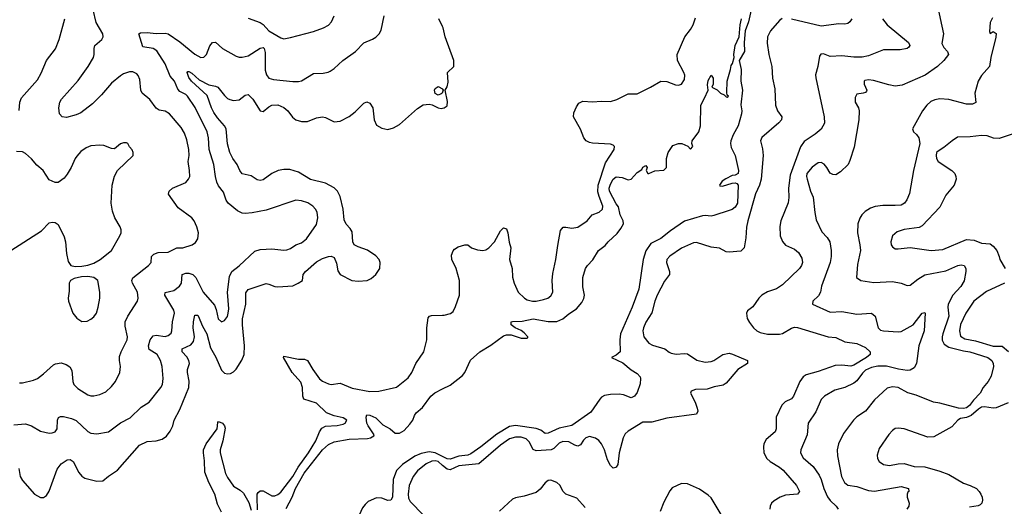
# Model space of a CAD drawing. Header units: inches. Extents: x 2001573 to 2220545, y 644482 to 846830.
# Tile 722 of 755: x 2137150 to 2143784, y 810269 to 813544. Entities that reach past the tile are written whole.
import ezdxf

# ---------------------------------------------------------------- set-up
doc = ezdxf.new("R2010")
doc.units = ezdxf.units.IN
doc.header["$MEASUREMENT"] = 0
doc.layers.add('C1831', color=7, linetype='Continuous')
doc.layers.add('C1841', color=7, linetype='Continuous')

msp = doc.modelspace()

# ---------------------------------------------------------------- linework, layer by layer
at = {"layer": 'C1831', "color": 5}
for points, elevation in [([(2137150, 811100.4), (2137170, 811100.4), (2137242.8, 811117.2), (2137270, 811130.4), (2137310, 811160.3), (2137378.2, 811221.8), (2137390.9, 811229.1), (2137430, 811234), (2137464.5, 811224.5), (2137488, 811208), (2137502.5, 811182.5), (2137507.9, 811110), (2137516, 811090), (2137542.7, 811062.7), (2137610, 811018.7), (2137630, 811012), (2137650, 811011.8), (2137690, 811021.7), (2137730, 811040.3), (2137770, 811075.8), (2137795.6, 811110), (2137824.4, 811170), (2137829.7, 811210), (2137822.2, 811250), (2137822.6, 811277.4), (2137833.3, 811310), (2137874.7, 811390), (2137876.8, 811410), (2137862, 811482), (2137861.8, 811510), (2137879.3, 811550), (2137944.7, 811650), (2137949.7, 811670), (2137944.1, 811710), (2137909.8, 811770), (2137906.4, 811790), (2137913.3, 811806.7), (2138018.7, 811890), (2138035.6, 811910), (2138039.6, 811950), (2138053.7, 811966.3), (2138083.6, 811976.4), (2138150, 811979.6), (2138210, 812008.7), (2138250, 812008.9), (2138313.2, 812030), (2138334.2, 812045.9), (2138351.2, 812068.8), (2138355.1, 812110), (2138344.2, 812150), (2138325.1, 812190), (2138309.5, 812210), (2138218.2, 812278.2), (2138153.2, 812370), (2138157.2, 812390), (2138179, 812410), (2138270.7, 812449.3), (2138287.6, 812470), (2138295.8, 812490), (2138295.6, 812530), (2138286, 812590), (2138291.4, 812630), (2138289.8, 812670), (2138276.1, 812736.1), (2138260.5, 812780.5), (2138239.2, 812819.3), (2138160.5, 812910), (2138130, 812928.3), (2138090, 812936.4), (2138070, 812949.7), (2138027.2, 813007.2), (2137976.3, 813050), (2137966.9, 813070), (2137960.7, 813140.7), (2137949.7, 813169.7), (2137939.8, 813179.8), (2137913.1, 813193.1), (2137890, 813193.5), (2137850, 813180.4), (2137830, 813167.1), (2137770, 813117.4), (2137702.3, 813037.7), (2137641.9, 812978.1), (2137562.7, 812917.3), (2137530, 812903.1), (2137465.9, 812885.9), (2137437.2, 812890), (2137418.7, 812910), (2137414, 812950), (2137422, 812990), (2137431.5, 813010), (2137544.1, 813135.9), (2137611.6, 813230), (2137646.6, 813290), (2137652.8, 813310), (2137652.2, 813350), (2137657.4, 813370), (2137704.2, 813410), (2137713.3, 813430), (2137709.7, 813450), (2137665.6, 813525.6), (2137645.9, 813610)], 360), ([(2137110, 810818), (2137190, 810824.4), (2137230.6, 810810), (2137290, 810774.4), (2137350, 810762.4), (2137370, 810764.2), (2137390, 810770.4), (2137402.6, 810790), (2137404.4, 810850), (2137412.3, 810867.7), (2137425.8, 810874.2), (2137445.9, 810874.1), (2137500.1, 810859.9), (2137530, 810846), (2137610, 810772.3), (2137630, 810762.4), (2137670, 810756.1), (2137749.8, 810770.2), (2137829.9, 810830.1), (2137895.4, 810864.6), (2137970, 810936), (2138023.6, 810970), (2138101.7, 811070), (2138112.1, 811090), (2138117.6, 811130), (2138109.8, 811210), (2138099.8, 811250), (2138077.4, 811290), (2138023.7, 811323.7), (2138018.1, 811350), (2138030, 811390.4), (2138050, 811416.9), (2138070, 811420.2), (2138130, 811412.4), (2138150, 811418.5), (2138170, 811435.5), (2138176.1, 811450), (2138179.1, 811510), (2138194, 811570), (2138188.7, 811590), (2138128.9, 811690), (2138131.3, 811708.7), (2138190, 811722.6), (2138226.6, 811750), (2138239.8, 811770), (2138245.4, 811830), (2138270, 811838.5), (2138290, 811838.6), (2138316.5, 811830), (2138336.9, 811810), (2138386.7, 811710), (2138462.5, 811622.5), (2138473.9, 811593.9), (2138488.7, 811530), (2138510, 811510.7), (2138530, 811519.1), (2138550, 811547.7), (2138555.6, 811570), (2138558.9, 811598.9), (2138550.7, 811710), (2138563.3, 811816.7), (2138579.5, 811850), (2138630, 811888.4), (2138733.7, 811986.3), (2138770, 811996.9), (2138810, 812000.2), (2138850, 812001.7), (2138930, 811992.6), (2138950, 811994.9), (2138975.2, 812004.8), (2139010, 812028.7), (2139050, 812042.7), (2139083.1, 812070), (2139150, 812166.4), (2139159.8, 812210), (2139155, 812250), (2139144.4, 812270), (2139126.3, 812290), (2139091.8, 812311.8), (2139050, 812326.3), (2139010, 812329.8), (2138810, 812263.1), (2138716.4, 812243.6), (2138670, 812239.8), (2138650, 812243.1), (2138617.9, 812257.9), (2138554, 812310), (2138541, 812330), (2138524.6, 812384.6), (2138490, 812425.1), (2138479.8, 812450), (2138470, 812489.2), (2138459.6, 812570), (2138426.2, 812670), (2138422, 812750), (2138413.2, 812790), (2138333, 812953), (2138281.8, 813030), (2138270, 813041.8), (2138230, 813061.5), (2138216.2, 813076.2), (2138193.6, 813130), (2138165, 813165), (2138130, 813247.9), (2138075.3, 813335.3), (2138050, 813351.3), (2137981.1, 813361.1), (2137953.2, 813450), (2137964.7, 813455.2), (2138010, 813457.4), (2138070, 813450.9), (2138130, 813453.4), (2138150.1, 813450.1), (2138230, 813394.3), (2138330, 813312.7), (2138370, 813290.3), (2138390, 813292.7), (2138409.7, 813310.3), (2138431.7, 813368.3), (2138450, 813390.4), (2138470, 813392.4), (2138517.4, 813350), (2138610, 813297.7), (2138630, 813292.3), (2138650, 813291), (2138690, 813300.2), (2138770, 813352.9), (2138790, 813357.4), (2138796.9, 813350), (2138804.1, 813324.1), (2138804.9, 813204.9), (2138813.8, 813173.9), (2138830, 813151.8), (2138860.9, 813140.9), (2138991.1, 813128.9), (2139030, 813128.9), (2139050, 813133.7), (2139130, 813181.1), (2139195.4, 813184.6), (2139229.7, 813190.3), (2139242.8, 813197.2), (2139270, 813216.4), (2139327.6, 813270), (2139413, 813330), (2139470, 813388.2), (2139527.5, 813412.5), (2139550, 813427.3), (2139572.3, 813450), (2139586.3, 813473.7), (2139605.1, 813570)], 340), ([(2137146.3, 812933.7), (2137151.3, 812990), (2137161.5, 813018.5), (2137270, 813140.5), (2137295.4, 813184.6), (2137331.1, 813270), (2137391.5, 813348.5), (2137416.1, 813410), (2137453.8, 813550)], 380), ([(2138690, 813553.7), (2138770, 813524.6), (2138790, 813511.8), (2138828.5, 813470), (2138910, 813421.3), (2138930, 813415.8), (2138974.5, 813425.5), (2139130, 813464.9), (2139197.2, 813490), (2139230, 813508.4), (2139251.6, 813530), (2139269.6, 813570)], 360), ([(2140000, 813497.9), (2139974.9, 813550)], 320), ([(2137143.9, 810523.9), (2137154.7, 810470), (2137170, 810442), (2137250, 810352), (2137290, 810328.5), (2137310, 810328.5), (2137330, 810341.3), (2137350, 810370.4), (2137401.8, 810518.2), (2137430, 810554.6), (2137470, 810582.6), (2137490, 810584.9), (2137510, 810570.5), (2137550, 810497.1), (2137570, 810472.7), (2137590, 810459.5), (2137670, 810439.5), (2137710, 810441.6), (2137747.8, 810472.2), (2137810, 810511.6), (2137958.2, 810681.8), (2138010, 810704.9), (2138070, 810710.2), (2138110, 810720.3), (2138138.7, 810741.3), (2138165.1, 810774.9), (2138181.4, 810810), (2138191.7, 810850), (2138230, 810920.4), (2138290.7, 811069.3), (2138291.5, 811111.5), (2138280.2, 811170), (2138281.5, 811190), (2138295.2, 811230), (2138291, 811250), (2138275.7, 811275.7), (2138244.5, 811310), (2138244.7, 811330), (2138304.6, 811355.4), (2138321.4, 811378.6), (2138327.8, 811410), (2138320.3, 811470), (2138320.4, 811510), (2138330, 811556), (2138350, 811556.5), (2138352.3, 811552.3), (2138382, 811482), (2138411.7, 811430), (2138436.4, 811336.4), (2138472.7, 811272.7), (2138510, 811186), (2138530, 811166), (2138550, 811160.3), (2138570, 811163.1), (2138590, 811173.7), (2138610, 811192.7), (2138647.6, 811252.4), (2138662, 811290), (2138665.7, 811350), (2138651.3, 811491.3), (2138651.6, 811530), (2138673.1, 811630), (2138674.8, 811705.2), (2138690.5, 811729.5), (2138810, 811767.9), (2138830, 811765.1), (2138870, 811748.7), (2138890, 811746.7), (2138990, 811753.5), (2139027.8, 811770), (2139055.6, 811790), (2139060.9, 811830), (2139075.8, 811850), (2139150, 811914.4), (2139190, 811937.4), (2139230.4, 811950.4), (2139250, 811952.4), (2139270, 811944), (2139284.7, 811904.7), (2139295, 811855), (2139310.3, 811830), (2139388.7, 811790), (2139430, 811783.9), (2139490.8, 811789.2), (2139518.1, 811801.9), (2139550, 811830.2), (2139576.2, 811870), (2139579.5, 811910), (2139572.4, 811930), (2139550, 811955.6), (2139493.8, 811993.8), (2139430, 812015.8), (2139403.7, 812030), (2139394, 812050), (2139390, 812117.2), (2139378, 812138), (2139350, 812167.6), (2139336.8, 812196.8), (2139329.8, 812270), (2139310, 812354), (2139292.8, 812390), (2139270, 812413.7), (2139210, 812444.1), (2139110, 812469.8), (2139030, 812518.6), (2138970, 812536.1), (2138930, 812537), (2138890.9, 812529.1), (2138850, 812509.8), (2138790, 812466.3), (2138770, 812462.6), (2138750, 812467.3), (2138710, 812493.7), (2138650, 812506.9), (2138633.5, 812530), (2138614.6, 812570), (2138585.6, 812610), (2138567, 812650), (2138549.9, 812709.9), (2138541, 812810), (2138530.9, 812830), (2138482.8, 812882.8), (2138459.4, 812919.4), (2138443.6, 812950), (2138413.4, 813033.4), (2138309.1, 813130), (2138290, 813155.1), (2138278.4, 813190), (2138283.7, 813196.3), (2138290, 813196.1), (2138310, 813185.2), (2138359.4, 813139.4), (2138424.8, 813104.8), (2138470, 813097.9), (2138486.2, 813090), (2138530, 813033.4), (2138550, 813015), (2138566.7, 813006.7), (2138590, 813000.5), (2138630, 813004.1), (2138670, 813037.3), (2138690, 813040.8), (2138720.5, 813010), (2138770, 812930.4), (2138790, 812926.4), (2138830, 812958.7), (2138850, 812968.8), (2138890, 812971.3), (2138930, 812954), (2138956.1, 812930), (2138987.9, 812887.9), (2139010, 812870.3), (2139050, 812858), (2139090, 812858.6), (2139150, 812884.9), (2139190, 812891.2), (2139210, 812886.5), (2139270, 812857.4), (2139310, 812861.1), (2139370, 812893.8), (2139410, 812924), (2139470, 812982.4), (2139490, 812990.4), (2139510, 812982.4), (2139530, 812950.7), (2139539.3, 812870), (2139553.6, 812833.6), (2139590, 812813.6), (2139630, 812806), (2139670, 812816.1), (2139710, 812839.6), (2139830, 812946), (2139869.7, 812970.3), (2139910, 812975.8), (2139930, 812972.2), (2139970, 812950.4), (2139990, 812947.6), (2140000, 812949)], 320), ([(2140000, 813056), (2139998, 813050), (2139990, 813046), (2139970, 813037), (2139950, 813046.6), (2139946, 813070), (2139950, 813081), (2139970, 813094), (2139998.8, 813078.8), (2140000, 813077)], 320), ([(2137089.8, 811990.2), (2137296.5, 812123.5), (2137350, 812177.3), (2137370, 812182), (2137390, 812179.1), (2137410, 812166), (2137450, 812082.8), (2137458.9, 812050), (2137466.3, 811970), (2137477.4, 811917.4), (2137494, 811890), (2137523.4, 811883.4), (2137570, 811884.8), (2137610, 811891.5), (2137650, 811904.8), (2137693.7, 811930), (2137768.9, 811991.1), (2137825.1, 812090), (2137833.3, 812110), (2137834, 812130), (2137827.8, 812150), (2137790.8, 812210.8), (2137775.2, 812255.2), (2137767.4, 812310), (2137772.4, 812430), (2137790, 812491), (2137809.7, 812530.3), (2137914, 812630), (2137915.3, 812650), (2137908.9, 812668.9), (2137890, 812688), (2137878, 812710), (2137870, 812715.3), (2137850, 812715.3), (2137830, 812709), (2137790, 812676), (2137770, 812677), (2137717.2, 812697.3), (2137690, 812699.7), (2137630, 812694.7), (2137598.2, 812681.8), (2137563.4, 812656.6), (2137534.5, 812625.5), (2137523.7, 812610), (2137498, 812550), (2137470, 812503.7), (2137450, 812478), (2137410, 812449.4), (2137390, 812449.5), (2137350, 812467.3), (2137309.5, 812530), (2137265.9, 812565.9), (2137230, 812607), (2137190, 812642.7), (2137170, 812654), (2137130, 812657.2)], 380), ([(2138753.4, 810246.6), (2138749.7, 810330.2), (2138751.1, 810350), (2138758, 810362), (2138770, 810373.4), (2138790, 810372.4), (2138850, 810340.9), (2138870, 810339.4), (2138890, 810347.9), (2138910, 810364.2), (2138989.9, 810470), (2139026.9, 810533.1), (2139095.2, 810630), (2139144.6, 810710), (2139170, 810770.3), (2139185.5, 810794.5), (2139211.1, 810808.9), (2139290, 810812.7), (2139330, 810821.7), (2139344.4, 810830), (2139354.8, 810850), (2139330, 810865), (2139270, 810877.4), (2139217.7, 810897.7), (2139150, 810963.8), (2139065.3, 810990), (2139059.2, 811010), (2139056.7, 811070), (2139044.9, 811104.9), (2138987.1, 811170), (2138926.8, 811270), (2138930, 811279.1), (2139030, 811259), (2139070, 811258.5), (2139090, 811250.3), (2139124.8, 811190), (2139170, 811127.5), (2139190, 811111.1), (2139230, 811092.8), (2139250, 811090.2), (2139310, 811099.2), (2139390, 811064.4), (2139510, 811042.2), (2139570, 811043.2), (2139690, 811070.3), (2139767, 811133), (2139792, 811170), (2139818.8, 811230), (2139872.5, 811310), (2139894.6, 811390), (2139892.5, 811470), (2139902.8, 811537.2), (2139911.6, 811548.4), (2139926.1, 811553.9), (2140000, 811555.9)], 280), ([(2138945.2, 810254.8), (2138985.3, 810330), (2139009.8, 810390.2), (2139067.4, 810492.6), (2139190, 810650.1), (2139230, 810684.6), (2139270, 810702.4), (2139370, 810721.6), (2139494.3, 810725.7), (2139514, 810730), (2139535.8, 810744.2), (2139539.5, 810750), (2139498.3, 810810), (2139490, 810829.3), (2139484.7, 810870), (2139490, 810886), (2139510, 810883.8), (2139550, 810865.3), (2139597.1, 810817.1), (2139645.8, 810790), (2139681, 810761), (2139710, 810760.5), (2139739.9, 810780.1), (2139778.8, 810821.2), (2139799.5, 810850), (2139810, 810881.3), (2139821.7, 810898.3), (2139865.3, 810934.7), (2139920.9, 811010), (2139947.4, 811032.6), (2140000, 811059.1)], 260), ([(2138509.2, 810230), (2138483.6, 810283.6), (2138465.7, 810350), (2138424.8, 810430), (2138398.4, 810498.4), (2138395.5, 810575.5), (2138388.2, 810630), (2138389.6, 810650.4), (2138406.7, 810690), (2138482, 810790), (2138485.6, 810834.4), (2138490, 810840.5), (2138516.1, 810830), (2138531.1, 810811.1), (2138534.7, 810794.7), (2138519.1, 810710), (2138501.3, 810650), (2138500.6, 810630), (2138537.7, 810490), (2138550, 810463.5), (2138590, 810404.8), (2138637, 810377), (2138657.4, 810357.4), (2138694.4, 810294.4), (2138710, 810242.4)], 280), ([(2140000, 810604.2), (2139950, 810629.4), (2139910, 810636), (2139856.2, 810623.8), (2139812.2, 810607.8), (2139729.7, 810550.3), (2139689.5, 810510), (2139667.1, 810450), (2139661.7, 810330), (2139650.2, 810310), (2139630, 810309.1), (2139590, 810323.2), (2139554.4, 810325.6), (2139499, 810301), (2139477.7, 810282.3), (2139461.2, 810258.8), (2139403.4, 810136.6), (2139370.4, 810000)], 260), ([(2140000, 810544.9), (2139970, 810569.9), (2139950, 810575.8), (2139927, 810573), (2139890, 810555.4), (2139831.5, 810508.5), (2139800.4, 810470), (2139773.6, 810410), (2139766.8, 810350), (2139770, 810324.9), (2139781.1, 810301.1), (2139871, 810210), (2139885, 810190), (2139894.6, 810170), (2139888.9, 810151.1), (2139870, 810139.1), (2139850, 810135.8), (2139770, 810152.2), (2139670, 810159.9), (2139650, 810159.9), (2139623.6, 810150), (2139601.2, 810118.8), (2139560.9, 810000)], 280)]:
    msp.add_lwpolyline(points, dxfattribs=dict(at, elevation=elevation))
at = {"layer": 'C1831', "color": 5, "elevation": 380}
msp.add_lwpolyline([(2137610, 811815.4), (2137566.3, 811813.7), (2137517.2, 811802.8), (2137493, 811790), (2137483.1, 811770), (2137483.4, 811716.6), (2137478, 811670), (2137479.3, 811650), (2137508.5, 811570), (2137534.7, 811534.7), (2137570, 811513), (2137604.4, 811515.6), (2137630, 811528), (2137650, 811544.9), (2137667.3, 811570), (2137679.6, 811610), (2137689.4, 811670), (2137689.4, 811710.6), (2137677.6, 811790), (2137649.8, 811809.8)], close=True, dxfattribs=at)
at = {"layer": 'C1841', "color": 5}
for points, elevation in [([(2142079.3, 813610), (2142061.6, 813530), (2142038, 813470), (2142032.1, 813390), (2142033.5, 813330), (2141998.7, 813270), (2142012.2, 813210), (2142010.3, 813130.3), (2142019.5, 813070), (2142008.7, 812971.3), (2142016.4, 812930), (2142014.4, 812910), (2141990.4, 812830.4), (2141957.2, 812770), (2141942, 812730), (2141939.5, 812710), (2141944.4, 812684.4), (2141970.4, 812629.6), (2141992.7, 812530), (2141990.5, 812510), (2141970, 812497.2), (2141950, 812496), (2141907.5, 812472.5), (2141883.5, 812456.5), (2141866, 812430), (2141867.1, 812427.1), (2141884.9, 812424.9), (2141950, 812444.9), (2141970, 812446.8), (2141982, 812442), (2141990.4, 812430), (2141987.3, 812310), (2141970, 812282.7), (2141950, 812266.6), (2141930, 812259.3), (2141826.8, 812226.8), (2141810, 812222.9), (2141770, 812227), (2141750, 812224.2), (2141630, 812187.8), (2141536.2, 812123.8), (2141470, 812071), (2141402, 812038), (2141370.2, 811989.8), (2141351.3, 811930), (2141322.2, 811730), (2141277.6, 811610), (2141199.2, 811430), (2141194.1, 811390), (2141196.9, 811310), (2141170, 811285.6), (2141138, 811270), (2141214.2, 811234.2), (2141270, 811186.7), (2141310, 811163.1), (2141330, 811140.5), (2141333.8, 811130), (2141330, 811093.2), (2141310, 811035.1), (2141292.9, 811010), (2141270, 810999.7), (2141219.3, 811019.3), (2141190, 811023.9), (2141130, 811022.4), (2141090, 811014.7), (2141070, 811002.9), (2141058.4, 810990), (2140998.2, 810901.8), (2140870, 810812.5), (2140784.9, 810795.1), (2140710, 810762), (2140690, 810759.3), (2140660.7, 810780.7), (2140630, 810793.4), (2140490, 810813.6), (2140450, 810806.8), (2140364.3, 810755.7), (2140257.2, 810670), (2140190, 810622.5), (2140170, 810614.4), (2140110, 810605.9), (2140050, 810586.9), (2140030, 810589), (2140000, 810604.2)], 260), ([(2143334.8, 813634.8), (2143374, 813450), (2143364.2, 813384.2), (2143376.7, 813356.7), (2143402, 813330), (2143407.7, 813310), (2143376.3, 813270), (2143334, 813230), (2143250.6, 813170), (2143096.4, 813103.6), (2143050, 813097.6), (2143005.6, 813105.6), (2142904.1, 813135.9), (2142870, 813139.6), (2142845.2, 813134.8), (2142841, 813130), (2142841, 813110), (2142857.3, 813070), (2142855.9, 813064.1), (2142850, 813055.3), (2142834, 813050), (2142790, 813044), (2142778.5, 813021.5), (2142780.5, 812990), (2142801.6, 812950), (2142806, 812930), (2142804.6, 812870), (2142772.9, 812687.1), (2142744.5, 812595.6), (2142731.7, 812570), (2142680.7, 812519.3), (2142650, 812501.3), (2142630, 812501.6), (2142611.2, 812511.2), (2142589.5, 812550), (2142570, 812571.5), (2142550, 812582.9), (2142530, 812581.6), (2142490, 812551.5), (2142453.7, 812510), (2142451.7, 812490), (2142456, 812470), (2142479.5, 812390), (2142497.1, 812350), (2142507.3, 812247.3), (2142517.2, 812197.2), (2142555.6, 812115.6), (2142590, 812079.5), (2142609, 812050), (2142618.6, 811990), (2142618, 811950), (2142610.2, 811910), (2142553.1, 811750), (2142546.7, 811710), (2142533.1, 811686.9), (2142494, 811650), (2142492.4, 811630), (2142610, 811576.3), (2142690, 811579.5), (2142790, 811562.7), (2142890, 811568.9), (2142913.4, 811550), (2142935.6, 811470), (2142950, 811455.6), (2142970, 811449.3), (2143070, 811443.7), (2143090, 811446.7), (2143169.8, 811490), (2143230, 811568.2), (2143250, 811573.4), (2143251.1, 811570), (2143244.1, 811450), (2143207.4, 811350), (2143193.6, 811230), (2143178.1, 811201.9), (2143150, 811184.8), (2143130, 811183.6), (2143072.5, 811192.5), (2142990, 811213.1), (2142931.8, 811211.8), (2142890, 811204), (2142850, 811185), (2142830, 811166), (2142790, 811113), (2142770, 811098.1), (2142710, 811069), (2142642.4, 811050), (2142573.7, 811010), (2142550, 810987.6), (2142514.3, 810905.7), (2142463.1, 810830), (2142455.8, 810750), (2142413.2, 810650), (2142412.3, 810630), (2142430, 810594.9), (2142496.7, 810536.7), (2142537.8, 810477.8), (2142551.4, 810450), (2142568.3, 810388.3), (2142593.9, 810333.9), (2142610, 810309.2), (2142652.4, 810270), (2142664.1, 810250)], 340), ([(2140000, 811555.9), (2140010, 811556.1), (2140053.4, 811566.6), (2140070, 811580.7), (2140086.4, 811613.6), (2140114, 811690), (2140114, 811790), (2140091.5, 811870), (2140061.3, 811930), (2140059.7, 811960.3), (2140071, 811989), (2140079.5, 812000.5), (2140104.5, 812015.5), (2140150, 812028.9), (2140170, 812028.4), (2140194.8, 812010), (2140234.4, 811994.4), (2140270, 811990.2), (2140290, 811995.5), (2140310.9, 812010), (2140348.8, 812050), (2140390, 812124), (2140410, 812144), (2140430, 812136), (2140439.3, 812110), (2140447.7, 812047.7), (2140460.4, 812010), (2140451.5, 811930), (2140468, 811870), (2140470.8, 811810.8), (2140482.2, 811770), (2140508.1, 811710), (2140551.8, 811670), (2140570, 811659.3), (2140604.7, 811650), (2140630, 811650.2), (2140679.8, 811660.2), (2140709.7, 811670.2), (2140730, 811685.5), (2140742, 811710), (2140739, 811790), (2140743.2, 811836.8), (2140763.2, 811930), (2140775.3, 812024.7), (2140795, 812125), (2140812.9, 812147.1), (2140830, 812148.3), (2140870, 812140.2), (2140910, 812147.9), (2140974.7, 812190), (2141007.8, 812230), (2141055.8, 812250), (2141076.8, 812270), (2141078.5, 812290), (2141054, 812354), (2141046.5, 812386.5), (2141047.9, 812430), (2141098.4, 812581.6), (2141154.9, 812670), (2141158.9, 812690), (2141150, 812699.3), (2141130, 812705.7), (2141010, 812713.7), (2140990, 812718), (2140968.2, 812730), (2140951.8, 812750), (2140928.4, 812808.4), (2140881.2, 812890), (2140883.4, 812916.6), (2140901.1, 812958.9), (2140916.8, 812983.2), (2140944.2, 812995.8), (2141010, 812991), (2141070, 812996.8), (2141130, 812993.8), (2141173, 813007), (2141250, 813044.6), (2141310, 813045.7), (2141401.2, 813090), (2141470, 813130.3), (2141510, 813128.7), (2141570, 813106.3), (2141590, 813103.6), (2141610, 813110.4), (2141630, 813140.7), (2141632.9, 813170), (2141626.2, 813190), (2141582, 813270), (2141580.6, 813310), (2141631.1, 813428.9), (2141670, 813479), (2141687.8, 813510), (2141703.6, 813556.4)], 280), ([(2142288.4, 813551.6), (2142270, 813538.7), (2142210, 813469), (2142189.6, 813430), (2142186.4, 813386.4), (2142198.5, 813310), (2142218.9, 813230), (2142221.5, 813150), (2142239.2, 813079.2), (2142241.8, 812970), (2142256.6, 812930), (2142284.4, 812890), (2142282.3, 812870), (2142265.6, 812850), (2142150, 812751.6), (2142142.6, 812730), (2142155.2, 812675.2), (2142159.4, 812630), (2142145.5, 812470), (2142135.9, 812430), (2142108.2, 812371.8), (2142055.4, 812190), (2142047.7, 812147.7), (2142044, 812076), (2142031.7, 812008.3), (2142010, 811987.4), (2141930, 811978.9), (2141910, 811982.9), (2141865.8, 812005.8), (2141810, 812012.9), (2141710, 812044.2), (2141690, 812041.8), (2141610, 812005.6), (2141530, 811952.9), (2141511.3, 811930), (2141507.3, 811910), (2141528.7, 811850), (2141529.2, 811830), (2141496, 811784), (2141445.7, 811690), (2141428.8, 811650), (2141409.1, 811570.9), (2141370, 811509.7), (2141352.6, 811470), (2141348.6, 811450), (2141355.8, 811410), (2141390, 811366.7), (2141413, 811353), (2141497.1, 811330), (2141526.4, 811306.4), (2141540.6, 811300.6), (2141574.2, 811294.2), (2141630, 811298.5), (2141650, 811295.5), (2141713.3, 811253.3), (2141770, 811240.4), (2141810, 811244), (2141826.6, 811250), (2141889, 811291), (2141930, 811299.3), (2141953.7, 811293.8), (2142054.4, 811250), (2142054.6, 811230), (2141990.1, 811189.9), (2141910, 811098.8), (2141890, 811083.8), (2141830, 811073), (2141781.7, 811058.3), (2141704.4, 811055.6), (2141675.6, 811044.4), (2141669.1, 811030), (2141700.7, 810970), (2141716, 810930), (2141718.7, 810910), (2141710, 810888.5), (2141510, 810862.6), (2141410, 810834.5), (2141350, 810835.7), (2141250, 810775.8), (2141230, 810756.4), (2141216.6, 810730), (2141189.4, 810630), (2141179.6, 810550), (2141170, 810532), (2141164.7, 810530), (2141150, 810526.9), (2141130, 810544.4), (2141110, 810582), (2141090.5, 810650), (2141070, 810690.7), (2141051.7, 810711.7), (2141030, 810727.8), (2140990, 810739.5), (2140965, 810730), (2140950, 810715.1), (2140930, 810682.9), (2140910, 810674.5), (2140890, 810679.9), (2140850, 810702.6), (2140810, 810704.9), (2140785.8, 810694.2), (2140750, 810659.4), (2140730.6, 810649.4), (2140630, 810643.7), (2140611, 810651), (2140583.1, 810703.1), (2140562.6, 810722.6), (2140530, 810734.9), (2140490, 810735.4), (2140450, 810722.6), (2140390, 810680.5), (2140243.8, 810556.2), (2140110, 810541.8), (2140050, 810514.1), (2140030, 810519.9), (2140000, 810544.9)], 280), ([(2140000, 811059.1), (2140050, 811084.4), (2140133.3, 811150), (2140150, 811170.4), (2140188.2, 811251.8), (2140249.7, 811310), (2140325.9, 811354.1), (2140410, 811416.8), (2140430, 811424.3), (2140462.8, 811422.8), (2140530, 811402), (2140570, 811401), (2140574.5, 811405.5), (2140575.1, 811410), (2140550, 811436.9), (2140530, 811451.5), (2140489.8, 811469.8), (2140462.9, 811490), (2140461.2, 811510), (2140470, 811514), (2140535.2, 811515.2), (2140610, 811531.7), (2140710, 811512.7), (2140770, 811513.9), (2140809, 811531), (2140850, 811564.5), (2140902.4, 811597.6), (2140938.8, 811641.2), (2140952.5, 811667.5), (2140956.5, 811690), (2140945.5, 811745.5), (2140944, 811810), (2140963.1, 811870), (2140976, 811890), (2141012.5, 811927.5), (2141049.3, 811990.7), (2141095.5, 812024.5), (2141115.3, 812050), (2141175.1, 812104.9), (2141201.3, 812138.7), (2141217.7, 812170), (2141216, 812190), (2141195.1, 812230), (2141184.8, 812284.8), (2141170, 812304.4), (2141125, 812390), (2141122.3, 812410), (2141130, 812438.4), (2141150, 812470.4), (2141170, 812486.8), (2141210, 812482.8), (2141250, 812467.3), (2141270, 812471), (2141310, 812516), (2141343.1, 812536.9), (2141350, 812551), (2141370, 812562), (2141378, 812550), (2141371.3, 812530), (2141382, 812510), (2141388.3, 812508.3), (2141430, 812527.7), (2141490, 812531.3), (2141508.7, 812550), (2141509.3, 812609.3), (2141519, 812650), (2141550, 812698), (2141589.3, 812710.7), (2141610.7, 812710.7), (2141652, 812692), (2141670, 812674), (2141686, 812690), (2141678, 812710), (2141682, 812730), (2141725.2, 812790), (2141737.2, 812830), (2141739, 812970), (2141764.7, 813015.3), (2141788, 813070), (2141785.6, 813105.6), (2141790, 813134), (2141810, 813172), (2141822, 813150), (2141822, 813110), (2141814, 813090), (2141850, 813072), (2141872, 813050), (2141898, 813038), (2141910, 813024.7), (2141916.4, 813023.6), (2141926, 813030), (2141916.4, 813036.4), (2141914.5, 813054.5), (2141917.2, 813130), (2141940.3, 813210), (2141943.7, 813236.3), (2141953.3, 813250), (2141964, 813290), (2141962.4, 813310), (2141970.7, 813370), (2141997.8, 813430), (2142004, 813510), (2142013, 813550)], 260), ([(2142962.7, 813550), (2142994.6, 813510), (2143138, 813390), (2143147.3, 813370), (2143141.5, 813358.5), (2143130.5, 813349.5), (2143082, 813342), (2142970, 813341.5), (2142870, 813301.7), (2142827.6, 813292.4), (2142770, 813292.2), (2142690, 813302), (2142610, 813297.4), (2142566.2, 813313.8), (2142547.4, 813312.6), (2142540.3, 813299.7), (2142529, 813230), (2142513.2, 813173.2), (2142513.8, 813153.8), (2142570.1, 812890.1), (2142572.3, 812847.7), (2142550, 812808.5), (2142510, 812774.6), (2142435, 812725), (2142410.5, 812689.5), (2142342.3, 812497.7), (2142330.4, 812410), (2142333.1, 812346.9), (2142328.9, 812311.1), (2142278.4, 812190), (2142271.8, 812151.8), (2142275, 812090), (2142290, 812052.4), (2142310, 812027.6), (2142370, 811999.6), (2142397.6, 811977.6), (2142419.2, 811939.2), (2142424.7, 811910), (2142418, 811890), (2142404.4, 811870), (2142290, 811760.5), (2142250, 811734), (2142190, 811712.6), (2142150.4, 811690), (2142130.4, 811670), (2142090, 811611.5), (2142055.1, 811584.9), (2142047.2, 811570), (2142052.4, 811532.4), (2142066.8, 811506.8), (2142093.8, 811470), (2142116.5, 811450), (2142139.6, 811439.6), (2142190, 811428.5), (2142270, 811427.3), (2142290, 811432.2), (2142350, 811468.3), (2142370, 811474.4), (2142390, 811473.8), (2142598, 811410), (2142650, 811405.4), (2142710, 811376.6), (2142790, 811364.3), (2142850, 811338.4), (2142881.3, 811310), (2142880.7, 811290), (2142856.8, 811270), (2142770, 811218.7), (2142750, 811212.9), (2142690, 811220.1), (2142643.7, 811216.3), (2142530, 811175.6), (2142450, 811153.3), (2142430, 811140.8), (2142405.7, 811110), (2142364.6, 811010), (2142350, 810993), (2142307.3, 810972.7), (2142284.9, 810950), (2142248.2, 810870), (2142246.5, 810790), (2142240.3, 810770), (2142180.9, 810719.1), (2142164.9, 810690), (2142161.5, 810670), (2142163.9, 810630), (2142183.6, 810590), (2142206, 810570), (2142270, 810533.4), (2142293.6, 810513.6), (2142384.2, 810410), (2142403.7, 810370), (2142390.6, 810350), (2142310, 810343.4), (2142274.3, 810330), (2142233.3, 810306.7), (2142215.5, 810290), (2142206.5, 810270), (2142203.5, 810250)], 320), ([(2142757.8, 813550), (2142744.7, 813530), (2142730, 813519.4), (2142710, 813513.3), (2142670, 813517.3), (2142550, 813499.8), (2142350, 813548.3)], 280), ([(2143704.3, 813555.7), (2143690, 813525.2), (2143684, 813464), (2143690, 813452), (2143710, 813464.7), (2143730, 813452), (2143726.4, 813426.4), (2143694, 813290), (2143684.9, 813230), (2143630, 813169.6), (2143608.2, 813130), (2143585, 813050), (2143592.5, 812987.5), (2143570, 812976.4), (2143530, 812975.3), (2143410, 813007.7), (2143350, 813012.2), (2143315.6, 813004.4), (2143290, 812992.8), (2143262.4, 812970), (2143232.3, 812930), (2143166, 812810), (2143171.8, 812790), (2143192, 812772), (2143208.4, 812748.4), (2143215.7, 812710), (2143171.7, 812530), (2143144.7, 812375.3), (2143127.7, 812332.3), (2143111.1, 812308.9), (2143090, 812297), (2143050, 812292.9), (2142965.8, 812294.2), (2142913.6, 812286.4), (2142883.8, 812276.2), (2142847.4, 812252.6), (2142823.6, 812230), (2142810.9, 812209.1), (2142798.6, 812170), (2142796.3, 812110), (2142812, 812030), (2142814.5, 811990), (2142796, 811896), (2142788.7, 811810), (2142817.3, 811790), (2142904.4, 811775.6), (2143030, 811782.4), (2143090, 811770.3), (2143130, 811755.8), (2143150, 811757.6), (2143201.9, 811798.1), (2143250, 811827.1), (2143390, 811855), (2143472, 811890), (2143493.6, 811893.6), (2143514, 811890), (2143524.1, 811870), (2143525.2, 811850), (2143513.4, 811786.6), (2143491.1, 811748.9), (2143436.5, 811690), (2143406.3, 811630), (2143403.8, 811610), (2143410.1, 811550), (2143370.4, 811429.6), (2143365.7, 811410), (2143366.7, 811386.7), (2143380, 811360.1), (2143410, 811339.9), (2143510, 811314.7), (2143551.8, 811310), (2143672.8, 811270), (2143699.6, 811250), (2143710.1, 811230), (2143711.1, 811210), (2143695, 811145), (2143675.5, 811110), (2143642.7, 811070), (2143622.2, 811030), (2143575.9, 810984.1), (2143550, 810948.2), (2143530, 810932.3), (2143510, 810926.6), (2143475.8, 810930), (2143350, 810963.4), (2143308.4, 810970), (2143190, 811016.9), (2143133.8, 811033.8), (2143070, 811068.5), (2143030, 811072.7), (2142995.8, 811064.2), (2142910, 810985.1), (2142849.3, 810910.7), (2142790, 810872.6), (2142768.7, 810850), (2142700.6, 810759.4), (2142666.2, 810690), (2142658.4, 810650), (2142661, 810610), (2142687.3, 810470), (2142707.5, 810430), (2142730, 810412), (2142790, 810402), (2142870, 810375), (2142910, 810371.4), (2143090, 810403.6), (2143138, 810390), (2143141, 810370), (2143134.4, 810365.6), (2143128.8, 810350), (2143129.1, 810330), (2143142.5, 810290), (2143140.4, 810270), (2143127.8, 810250)], 360), ([(2140000, 812949), (2140010, 812950.4), (2140030, 812964), (2140033, 812993), (2140018, 813070), (2140030, 813092), (2140037.2, 813122.8), (2140032.1, 813187.9), (2140076.2, 813230), (2140076.1, 813270), (2140016.9, 813430), (2140003.8, 813490), (2140000, 813497.9)], 320), ([(2140000, 813077), (2140004.7, 813070), (2140000, 813056)], 320), ([(2143858.3, 812781.7), (2143750, 812745.1), (2143712.3, 812747.7), (2143670, 812761.7), (2143630, 812766), (2143555.2, 812755.2), (2143470, 812752.9), (2143432.2, 812730), (2143376, 812684), (2143339.6, 812660.4), (2143328.5, 812650), (2143325.3, 812630), (2143327.2, 812610), (2143339.5, 812590), (2143430.6, 812530), (2143450.6, 812510), (2143458.8, 812490), (2143460.7, 812470), (2143447.7, 812430), (2143390, 812363.7), (2143350, 812283.6), (2143230, 812156.2), (2143210, 812145.6), (2143110, 812131.2), (2143063.2, 812116.8), (2143030.5, 812090), (2143020.4, 812050), (2143021.6, 812030), (2143030, 812014.8), (2143050, 812003.1), (2143070, 812001.1), (2143150, 812011.8), (2143291, 811991), (2143370, 811998), (2143530, 812064.9), (2143580.3, 812060.3), (2143630, 812040.4), (2143690, 812035.5), (2143710, 812020.7), (2143734, 811990), (2143750.5, 811950.5), (2143753.4, 811930), (2143790.2, 811870.2)], 380), ([(2143785.5, 811770), (2143664.7, 811715.3), (2143580.2, 811650), (2143524.1, 811570), (2143490, 811491.8), (2143481.8, 811450), (2143490, 811415.5), (2143517.5, 811397.5), (2143590, 811382), (2143710, 811346.9), (2143770, 811346.7), (2143812.1, 811312.1)], 380), ([(2143810, 810966.8), (2143730, 810932.6), (2143710, 810930.3), (2143650, 810938.5), (2143630, 810936.2), (2143610, 810924.2), (2143560.2, 810879.8), (2143530, 810867.6), (2143490, 810859.8), (2143470.3, 810850), (2143430, 810804.4), (2143310, 810737), (2143270, 810733.8), (2143109.8, 810789.8), (2143070, 810794.6), (2143050, 810791.9), (2143030, 810780.4), (2143006.3, 810753.7), (2142942.3, 810657.7), (2142927.1, 810612.9), (2142930.2, 810590), (2142941.7, 810570), (2142970, 810551.3), (2143010, 810543.8), (2143070, 810556.2), (2143110, 810557.8), (2143176.9, 810536.9), (2143250, 810533.9), (2143350, 810505.8), (2143410, 810482.7), (2143510, 810425), (2143555.5, 810410), (2143596.5, 810390), (2143616.1, 810370), (2143626.3, 810350), (2143634.9, 810330), (2143637, 810310), (2143632, 810290), (2143621.1, 810278.9), (2143607.4, 810272.6), (2143550, 810264.2)], 380), ([(2140961.3, 810261.3), (2140904.9, 810324.9), (2140830, 810350.8), (2140812.7, 810370), (2140790, 810412.3), (2140770, 810429.8), (2140730, 810445.7), (2140710, 810443.5), (2140690, 810428.3), (2140656.2, 810383.8), (2140630, 810362.4), (2140550, 810337.2), (2140490, 810326.4), (2140470, 810318.3), (2140383.9, 810236.1)], 320), ([(2141882.7, 810202.7), (2141810, 810326), (2141790, 810345.4), (2141730, 810384.8), (2141650, 810419.8), (2141610, 810422.4), (2141546.2, 810393.8), (2141530, 810374.5), (2141490, 810297.6), (2141464.6, 810235.4)], 320)]:
    msp.add_lwpolyline(points, dxfattribs=dict(at, elevation=elevation))

doc.saveas('drawing.dxf')
